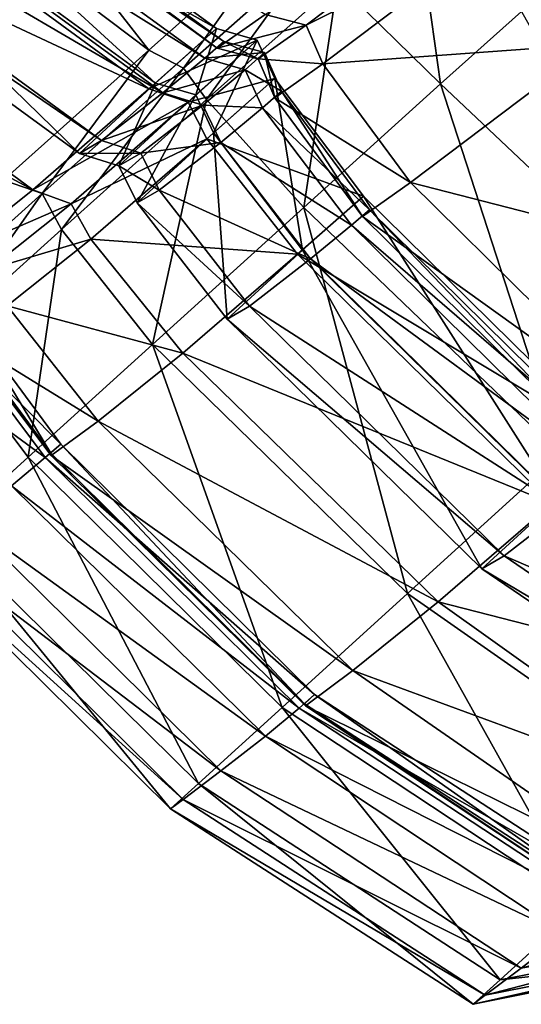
# Model space of a CAD drawing. Header units: millimetres. Extents: x 2387 to 13955, y -4964 to 364.
# Tile 340 of 656: x 6966.28 to 6968.73, y -4430.45 to -4425.65. Entities that reach past the tile are written whole.
import ezdxf

# ---------------------------------------------------------------- set-up
doc = ezdxf.new("R2010")
doc.units = ezdxf.units.MM
doc.header["$MEASUREMENT"] = 0
doc.layers.add('Predefinito', color=7, linetype='Continuous', true_color=0x000000)

msp = doc.modelspace()

# ---------------------------------------------------------------- linework, layer by layer
at = {"layer": 'Predefinito'}
for points in [[(6968.6547, -4425.1875, 440.4871), (6969.0828, -4425.7658, 440.4923), (6978.977, -4418.2525, 485.693)], [(6966.9134, -4425.7947, 17.0723), (6964.141, -4423.704, 16.9759), (6964.8039, -4423.0989, 16.238)], [(6964.8039, -4423.0989, 16.238), (6967.5515, -4425.2254, 16.3445), (6966.9134, -4425.7947, 17.0723)], [(6967.2437, -4425.6898, 426.4331), (6964.383, -4423.611, 426.4512), (6964.0772, -4423.9069, 426.3876)], [(6966.9463, -4425.9551, 426.6515), (6964.1027, -4423.8867, 426.625), (6964.383, -4423.611, 426.4512)], [(6964.383, -4423.611, 426.4512), (6967.2437, -4425.6898, 426.4331), (6966.9463, -4425.9551, 426.6515)], [(6964.141, -4423.704, 16.9759), (6966.9134, -4425.7947, 17.0723), (6966.2056, -4426.4285, 18.7734)], [(6967.2788, -4425.7533, 433.4325), (6964.4518, -4423.7074, 433.456), (6964.3659, -4423.7862, 433.2815)], [(6967.2463, -4425.7857, 433.6586), (6964.4213, -4423.7439, 433.66), (6964.4518, -4423.7074, 433.456)], [(6964.4213, -4423.7439, 433.66), (6967.2463, -4425.7857, 433.6586), (6967.4806, -4425.6203, 435.4865)], [(6964.4518, -4423.7074, 433.456), (6967.2788, -4425.7533, 433.4325), (6967.2463, -4425.7857, 433.6586)], [(6967.186, -4425.8339, 433.237), (6964.3659, -4423.7862, 433.2815), (6964.1713, -4423.9541, 432.3782)], [(6964.3659, -4423.7862, 433.2815), (6967.186, -4425.8339, 433.237), (6967.2788, -4425.7533, 433.4325)], [(6966.5747, -4426.2978, 427.6241), (6963.7592, -4424.242, 427.58), (6964.1027, -4423.8867, 426.625)], [(6964.1027, -4423.8867, 426.625), (6966.9463, -4425.9551, 426.6515), (6966.5747, -4426.2978, 427.6241)], [(6966.9134, -4425.984, 426.3282), (6964.0772, -4423.9069, 426.3876), (6963.5431, -4424.4075, 425.5974)], [(6964.0772, -4423.9069, 426.3876), (6966.9134, -4425.984, 426.3282), (6967.2437, -4425.6898, 426.4331)], [(6966.9823, -4426.0028, 432.3355), (6964.1713, -4423.9541, 432.3782), (6963.8755, -4424.1853, 429.9878)], [(6964.1713, -4423.9541, 432.3782), (6966.9823, -4426.0028, 432.3355), (6967.186, -4425.8339, 433.237)], [(6966.6827, -4426.2356, 429.9917), (6963.8755, -4424.1853, 429.9878), (6963.7592, -4424.242, 427.58)], [(6963.8755, -4424.1853, 429.9878), (6966.6827, -4426.2356, 429.9917), (6966.9823, -4426.0028, 432.3355)], [(6963.7592, -4424.242, 427.58), (6966.5747, -4426.2978, 427.6241), (6966.6827, -4426.2356, 429.9917)], [(6966.3484, -4426.4751, 425.5248), (6963.5431, -4424.4075, 425.5974), (6963.1381, -4424.7461, 423.2439)], [(6963.5431, -4424.4075, 425.5974), (6966.3484, -4426.4751, 425.5248), (6966.9134, -4425.984, 426.3282)], [(6963.1381, -4424.7461, 423.2439), (6965.9419, -4426.8001, 423.2108), (6966.3484, -4426.4751, 425.5248)], [(6967.4806, -4425.6203, 435.4865), (6967.6801, -4425.6722, 435.4926), (6968.5727, -4424.9989, 440.4836)], [(6968.6547, -4425.1875, 440.4871), (6968.5727, -4424.9989, 440.4836), (6967.6801, -4425.6722, 435.4926)], [(6968.3355, -4425.9593, 16.2384), (6967.8335, -4425.467, 16.3445), (6968.2183, -4425.1252, 16.2712)], [(6968.2183, -4425.1252, 16.2712), (6968.7298, -4425.6064, 16.2058), (6968.3355, -4425.9593, 16.2384)], [(6967.6801, -4425.6722, 435.4926), (6967.7618, -4425.8613, 435.4864), (6968.6547, -4425.1875, 440.4871)], [(6969.0828, -4425.7658, 440.4923), (6968.6547, -4425.1875, 440.4871), (6967.7618, -4425.8613, 435.4864)], [(6967.0824, -4425.8827, 17.1366), (6966.9134, -4425.7947, 17.0723), (6967.5515, -4425.2254, 16.3445)], [(6967.5515, -4425.2254, 16.3445), (6967.7019, -4425.3355, 16.4153), (6967.0824, -4425.8827, 17.1366)], [(6967.1951, -4426.036, 17.0723), (6967.0824, -4425.8827, 17.1366), (6967.7019, -4425.3355, 16.4153)], [(6967.7019, -4425.3355, 16.4153), (6967.8335, -4425.467, 16.3445), (6967.1951, -4426.036, 17.0723)], [(6967.669, -4426.5611, 16.9759), (6967.1951, -4426.036, 17.0723), (6967.8335, -4425.467, 16.3445)], [(6967.8335, -4425.467, 16.3445), (6968.3355, -4425.9593, 16.2384), (6967.669, -4426.5611, 16.9759)], [(6967.6801, -4425.6722, 435.4926), (6967.4806, -4425.6203, 435.4865), (6967.2463, -4425.7857, 433.6586)], [(6969.5975, -4427.1519, 16.2031), (6968.3355, -4425.9593, 16.2384), (6968.7298, -4425.6064, 16.2058)], [(6967.4413, -4425.7464, 426.4222), (6967.2437, -4425.6898, 426.4331), (6966.9134, -4425.984, 426.3282)], [(6967.1427, -4426.0127, 426.6699), (6966.9463, -4425.9551, 426.6515), (6967.2437, -4425.6898, 426.4331)], [(6967.2437, -4425.6898, 426.4331), (6967.4413, -4425.7464, 426.4222), (6967.1427, -4426.0127, 426.6699)], [(6967.2463, -4425.7857, 433.6586), (6967.4461, -4425.8377, 433.658), (6967.6801, -4425.6722, 435.4926)], [(6967.7618, -4425.8613, 435.4864), (6967.6801, -4425.6722, 435.4926), (6967.4461, -4425.8377, 433.658)], [(6966.9134, -4425.984, 426.3282), (6967.1048, -4426.0475, 426.2894), (6967.4413, -4425.7464, 426.4222)], [(6967.527, -4425.9324, 426.433), (6967.4413, -4425.7464, 426.4222), (6967.1048, -4426.0475, 426.2894)], [(6967.2292, -4426.1974, 426.6514), (6967.1427, -4426.0127, 426.6699), (6967.4413, -4425.7464, 426.4222)], [(6967.4779, -4425.8066, 433.4172), (6967.2788, -4425.7533, 433.4325), (6967.186, -4425.8339, 433.237)], [(6967.4413, -4425.7464, 426.4222), (6967.527, -4425.9324, 426.433), (6967.2292, -4426.1974, 426.6514)], [(6967.4461, -4425.8377, 433.658), (6967.2463, -4425.7857, 433.6586), (6967.2788, -4425.7533, 433.4325)], [(6967.2788, -4425.7533, 433.4325), (6967.4779, -4425.8066, 433.4172), (6967.4461, -4425.8377, 433.658)], [(6966.3941, -4426.4937, 18.8162), (6966.2056, -4426.4285, 18.7734), (6966.9134, -4425.7947, 17.0723)], [(6966.9134, -4425.7947, 17.0723), (6967.0824, -4425.8827, 17.1366), (6966.3941, -4426.4937, 18.8162)], [(6967.186, -4425.8339, 433.237), (6967.3825, -4425.8901, 433.2075), (6967.4779, -4425.8066, 433.4172)], [(6967.5606, -4425.9949, 433.4325), (6967.4779, -4425.8066, 433.4172), (6967.3825, -4425.8901, 433.2075)], [(6967.5279, -4426.0269, 433.6586), (6967.4461, -4425.8377, 433.658), (6967.4779, -4425.8066, 433.4172)], [(6967.4779, -4425.8066, 433.4172), (6967.5606, -4425.9949, 433.4325), (6967.5279, -4426.0269, 433.6586)], [(6967.7618, -4425.8613, 435.4864), (6968.1895, -4426.4401, 435.4773), (6969.0828, -4425.7658, 440.4923)], [(6970.3203, -4426.9871, 440.494), (6969.0828, -4425.7658, 440.4923), (6968.1895, -4426.4401, 435.4773)], [(6967.3825, -4425.8901, 433.2075), (6967.186, -4425.8339, 433.237), (6966.9823, -4426.0028, 432.3355)], [(6967.4461, -4425.8377, 433.658), (6967.5279, -4426.0269, 433.6586), (6967.7618, -4425.8613, 435.4864)], [(6966.487, -4426.6696, 18.7734), (6966.3941, -4426.4937, 18.8162), (6967.0824, -4425.8827, 17.1366)], [(6967.0824, -4425.8827, 17.1366), (6967.1951, -4426.036, 17.0723), (6966.487, -4426.6696, 18.7734)], [(6966.9823, -4426.0028, 432.3355), (6967.1762, -4426.0622, 432.3071), (6967.3825, -4425.8901, 433.2075)], [(6967.4678, -4426.0755, 433.237), (6967.3825, -4425.8901, 433.2075), (6967.1762, -4426.0622, 432.3071)], [(6967.3825, -4425.8901, 433.2075), (6967.4678, -4426.0755, 433.237), (6967.5606, -4425.9949, 433.4325)], [(6968.1895, -4426.4401, 435.4773), (6967.7618, -4425.8613, 435.4864), (6967.5279, -4426.0269, 433.6586)], [(6966.7676, -4426.3588, 427.6536), (6966.5747, -4426.2978, 427.6241), (6966.9463, -4425.9551, 426.6515)], [(6966.9463, -4425.9551, 426.6515), (6967.1427, -4426.0127, 426.6699), (6966.7676, -4426.3588, 427.6536)], [(6967.1048, -4426.0475, 426.2894), (6967.1963, -4426.2264, 426.3282), (6967.527, -4425.9324, 426.433)], [(6967.9595, -4426.506, 426.4491), (6967.527, -4425.9324, 426.433), (6967.1963, -4426.2264, 426.3282)], [(6967.6632, -4426.7692, 426.6235), (6967.2292, -4426.1974, 426.6514), (6967.527, -4425.9324, 426.433)], [(6967.527, -4425.9324, 426.433), (6967.9595, -4426.506, 426.4491), (6967.6632, -4426.7692, 426.6235)], [(6967.1048, -4426.0475, 426.2894), (6966.9134, -4425.984, 426.3282), (6966.3484, -4426.4751, 425.5248)], [(6967.1762, -4426.0622, 432.3071), (6966.9823, -4426.0028, 432.3355), (6966.6827, -4426.2356, 429.9917)], [(6967.9897, -4426.5724, 433.4553), (6967.5606, -4425.9949, 433.4325), (6967.4678, -4426.0755, 433.237)], [(6967.9555, -4426.606, 433.6595), (6967.5279, -4426.0269, 433.6586), (6967.5606, -4425.9949, 433.4325)], [(6967.5606, -4425.9949, 433.4325), (6967.9897, -4426.5724, 433.4553), (6967.9555, -4426.606, 433.6595)], [(6968.9217, -4427.7646, 16.9438), (6967.669, -4426.5611, 16.9759), (6968.3355, -4425.9593, 16.2384)], [(6968.3355, -4425.9593, 16.2384), (6969.5975, -4427.1519, 16.2031), (6968.9217, -4427.7646, 16.9438)], [(6966.3484, -4426.4751, 425.5248), (6966.5345, -4426.544, 425.4766), (6967.1048, -4426.0475, 426.2894)], [(6966.9316, -4427.2289, 18.7092), (6966.487, -4426.6696, 18.7734), (6967.1951, -4426.036, 17.0723)], [(6967.1963, -4426.2264, 426.3282), (6967.1048, -4426.0475, 426.2894), (6966.5345, -4426.544, 425.4766)], [(6966.857, -4426.5396, 427.624), (6966.7676, -4426.3588, 427.6536), (6967.1427, -4426.0127, 426.6699)], [(6967.1427, -4426.0127, 426.6699), (6967.2292, -4426.1974, 426.6514), (6966.857, -4426.5396, 427.624)], [(6967.1951, -4426.036, 17.0723), (6967.669, -4426.5611, 16.9759), (6966.9316, -4427.2289, 18.7092)], [(6967.5279, -4426.0269, 433.6586), (6967.9555, -4426.606, 433.6595), (6968.1895, -4426.4401, 435.4773)], [(6966.6827, -4426.2356, 429.9917), (6966.875, -4426.2969, 429.9942), (6967.1762, -4426.0622, 432.3071)], [(6967.2642, -4426.2443, 432.3355), (6967.1762, -4426.0622, 432.3071), (6966.875, -4426.2969, 429.9942)], [(6967.1762, -4426.0622, 432.3071), (6967.2642, -4426.2443, 432.3355), (6967.4678, -4426.0755, 433.237)], [(6967.9006, -4426.6486, 433.2811), (6967.4678, -4426.0755, 433.237), (6967.2642, -4426.2443, 432.3355)], [(6967.4678, -4426.0755, 433.237), (6967.9006, -4426.6486, 433.2811), (6967.9897, -4426.5724, 433.4553)], [(6966.5345, -4426.544, 425.4766), (6966.6307, -4426.7169, 425.5248), (6967.1963, -4426.2264, 426.3282)], [(6966.875, -4426.2969, 429.9942), (6966.6827, -4426.2356, 429.9917), (6966.5747, -4426.2978, 427.6241)], [(6967.6379, -4426.7895, 426.3862), (6967.1963, -4426.2264, 426.3282), (6966.6307, -4426.7169, 425.5248)], [(6967.2956, -4427.1058, 427.5797), (6966.857, -4426.5396, 427.624), (6967.2292, -4426.1974, 426.6514)], [(6966.875, -4426.2969, 429.9942), (6966.9646, -4426.4772, 429.9917), (6967.2642, -4426.2443, 432.3355)], [(6967.701, -4426.8127, 432.3783), (6967.2642, -4426.2443, 432.3355), (6966.9646, -4426.4772, 429.9917)], [(6967.1963, -4426.2264, 426.3282), (6967.6379, -4426.7895, 426.3862), (6967.9595, -4426.506, 426.4491)], [(6967.2292, -4426.1974, 426.6514), (6967.6632, -4426.7692, 426.6235), (6967.2956, -4427.1058, 427.5797)], [(6967.2642, -4426.2443, 432.3355), (6967.701, -4426.8127, 432.3783), (6967.9006, -4426.6486, 433.2811)], [(6966.5747, -4426.2978, 427.6241), (6966.7676, -4426.3588, 427.6536), (6966.875, -4426.2969, 429.9942)], [(6966.9646, -4426.4772, 429.9917), (6966.875, -4426.2969, 429.9942), (6966.7676, -4426.3588, 427.6536)], [(6966.7676, -4426.3588, 427.6536), (6966.857, -4426.5396, 427.624), (6966.9646, -4426.4772, 429.9917)], [(6966.2056, -4426.4285, 18.7734), (6966.3941, -4426.4937, 18.8162), (6965.8088, -4427.0192, 21.7914)], [(6966.5345, -4426.544, 425.4766), (6966.3484, -4426.4751, 425.5248), (6965.9419, -4426.8001, 423.2108)], [(6967.4038, -4427.0427, 429.9879), (6966.9646, -4426.4772, 429.9917), (6966.857, -4426.5396, 427.624)], [(6966.9646, -4426.4772, 429.9917), (6967.4038, -4427.0427, 429.9879), (6967.701, -4426.8127, 432.3783)], [(6969.4267, -4427.6617, 435.4742), (6968.1895, -4426.4401, 435.4773), (6967.9555, -4426.606, 433.6595)], [(6968.1895, -4426.4401, 435.4773), (6969.4267, -4427.6617, 435.4742), (6970.3203, -4426.9871, 440.494)], [(6965.893, -4427.2051, 21.7666), (6965.8088, -4427.0192, 21.7914), (6966.3941, -4426.4937, 18.8162)], [(6966.3941, -4426.4937, 18.8162), (6966.487, -4426.6696, 18.7734), (6965.893, -4427.2051, 21.7666)], [(6969.1982, -4427.7254, 426.4539), (6967.9595, -4426.506, 426.4491), (6967.6379, -4426.7895, 426.3862)], [(6968.9024, -4427.9881, 426.6138), (6967.6632, -4426.7692, 426.6235), (6967.9595, -4426.506, 426.4491)], [(6967.9595, -4426.506, 426.4491), (6969.1982, -4427.7254, 426.4539), (6968.9024, -4427.9881, 426.6138)], [(6965.9419, -4426.8001, 423.2108), (6966.1319, -4426.8637, 423.1888), (6966.5345, -4426.544, 425.4766)], [(6966.6307, -4426.7169, 425.5248), (6966.5345, -4426.544, 425.4766), (6966.1319, -4426.8637, 423.1888)], [(6966.857, -4426.5396, 427.624), (6967.2956, -4427.1058, 427.5797), (6967.4038, -4427.0427, 429.9879)], [(6968.1744, -4428.4438, 18.6878), (6966.9316, -4427.2289, 18.7092), (6967.669, -4426.5611, 16.9759)], [(6967.669, -4426.5611, 16.9759), (6968.9217, -4427.7646, 16.9438), (6968.1744, -4428.4438, 18.6878)], [(6969.2272, -4427.7933, 433.4628), (6967.9897, -4426.5724, 433.4553), (6967.9006, -4426.6486, 433.2811)], [(6969.1927, -4427.8275, 433.6597), (6967.9555, -4426.606, 433.6595), (6967.9897, -4426.5724, 433.4553)], [(6967.9897, -4426.5724, 433.4553), (6969.2272, -4427.7933, 433.4628), (6969.1927, -4427.8275, 433.6597)], [(6967.9555, -4426.606, 433.6595), (6969.1927, -4427.8275, 433.6597), (6969.4267, -4427.6617, 435.4742)], [(6966.3245, -4427.7795, 21.7293), (6965.893, -4427.2051, 21.7666), (6966.487, -4426.6696, 18.7734)], [(6966.487, -4426.6696, 18.7734), (6966.9316, -4427.2289, 18.7092), (6966.3245, -4427.7795, 21.7293)], [(6969.1393, -4427.8681, 433.2958), (6967.9006, -4426.6486, 433.2811), (6967.701, -4426.8127, 432.3783)], [(6967.9006, -4426.6486, 433.2811), (6969.1393, -4427.8681, 433.2958), (6969.2272, -4427.7933, 433.4628)], [(6966.1319, -4426.8637, 423.1888), (6966.2236, -4427.0415, 423.2108), (6966.6307, -4426.7169, 425.5248)], [(6967.0795, -4427.2713, 425.5971), (6966.6307, -4426.7169, 425.5248), (6966.2236, -4427.0415, 423.2108)], [(6966.6307, -4426.7169, 425.5248), (6967.0795, -4427.2713, 425.5971), (6967.6379, -4426.7895, 426.3862)], [(6968.5365, -4428.323, 427.5648), (6967.2956, -4427.1058, 427.5797), (6967.6632, -4426.7692, 426.6235)], [(6967.6632, -4426.7692, 426.6235), (6968.9024, -4427.9881, 426.6138), (6968.5365, -4428.323, 427.5648)], [(6968.8796, -4428.0054, 426.4052), (6967.6379, -4426.7895, 426.3862), (6967.0795, -4427.2713, 425.5971)], [(6968.9412, -4428.0306, 432.3925), (6967.701, -4426.8127, 432.3783), (6967.4038, -4427.0427, 429.9879)], [(6967.6379, -4426.7895, 426.3862), (6968.8796, -4428.0054, 426.4052), (6969.1982, -4427.7254, 426.4539)], [(6967.701, -4426.8127, 432.3783), (6968.9412, -4428.0306, 432.3925), (6969.1393, -4427.8681, 433.2958)], [(6966.666, -4427.6033, 423.2439), (6966.2236, -4427.0415, 423.2108), (6966.0058, -4427.1972, 420.8517)], [(6966.2236, -4427.0415, 423.2108), (6966.666, -4427.6033, 423.2439), (6967.0795, -4427.2713, 425.5971)], [(6968.6448, -4428.2597, 429.9866), (6967.4038, -4427.0427, 429.9879), (6967.2956, -4427.1058, 427.5797)], [(6967.4038, -4427.0427, 429.9879), (6968.6448, -4428.2597, 429.9866), (6968.9412, -4428.0306, 432.3925)], [(6967.2956, -4427.1058, 427.5797), (6968.5365, -4428.323, 427.5648), (6968.6448, -4428.2597, 429.9866)], [(6966.4844, -4427.715, 419.7034), (6966.0564, -4427.1363, 419.692), (6965.9778, -4427.2055, 419.4863)], [(6966.4358, -4427.7599, 419.9023), (6966.0079, -4427.1812, 419.913), (6966.0564, -4427.1363, 419.692)], [(6966.0564, -4427.1363, 419.692), (6966.4844, -4427.715, 419.7034), (6966.4358, -4427.7599, 419.9023)], [(6966.4378, -4427.771, 420.8409), (6966.0058, -4427.1972, 420.8517), (6966.0079, -4427.1812, 419.913)], [(6966.0058, -4427.1972, 420.8517), (6966.4378, -4427.771, 420.8409), (6966.666, -4427.6033, 423.2439)], [(6966.0079, -4427.1812, 419.913), (6966.4358, -4427.7599, 419.9023), (6966.4378, -4427.771, 420.8409)], [(6966.4082, -4427.7812, 419.5195), (6965.9778, -4427.2055, 419.4863), (6965.8112, -4427.345, 417.6486)], [(6965.893, -4427.2051, 21.7666), (6966.3245, -4427.7795, 21.7293), (6965.9181, -4428.1485, 25.2969)], [(6965.9778, -4427.2055, 419.4863), (6966.4082, -4427.7812, 419.5195), (6966.4844, -4427.715, 419.7034)], [(6967.5631, -4428.9995, 21.7169), (6966.3245, -4427.7795, 21.7293), (6966.9316, -4427.2289, 18.7092)], [(6966.9316, -4427.2289, 18.7092), (6968.1744, -4428.4438, 18.6878), (6967.5631, -4428.9995, 21.7169)], [(6968.3238, -4428.4845, 425.6211), (6967.0795, -4427.2713, 425.5971), (6966.666, -4427.6033, 423.2439)], [(6967.0795, -4427.2713, 425.5971), (6968.3238, -4428.4845, 425.6211), (6968.8796, -4428.0054, 426.4052)], [(6965.8112, -4427.345, 417.6486), (6966.2434, -4427.9186, 417.6915), (6966.4082, -4427.7812, 419.5195)], [(6967.9081, -4428.819, 423.2549), (6966.666, -4427.6033, 423.2439), (6966.4378, -4427.771, 420.8409)], [(6966.666, -4427.6033, 423.2439), (6967.9081, -4428.819, 423.2549), (6968.3238, -4428.4845, 425.6211)], [(6967.7217, -4428.9363, 419.7072), (6966.4844, -4427.715, 419.7034), (6966.4082, -4427.7812, 419.5195)], [(6967.6731, -4428.9813, 419.8987), (6966.4358, -4427.7599, 419.9023), (6966.4844, -4427.715, 419.7034)], [(6966.4844, -4427.715, 419.7034), (6967.7217, -4428.9363, 419.7072), (6967.6731, -4428.9813, 419.8987)], [(6967.1555, -4429.3699, 25.2911), (6965.9181, -4428.1485, 25.2969), (6966.3245, -4427.7795, 21.7293)], [(6966.3245, -4427.7795, 21.7293), (6967.5631, -4428.9995, 21.7169), (6967.1555, -4429.3699, 25.2911)], [(6966.4358, -4427.7599, 419.9023), (6967.6731, -4428.9813, 419.8987), (6967.6766, -4428.9907, 420.8373)], [(6967.6766, -4428.9907, 420.8373), (6966.4378, -4427.771, 420.8409), (6966.4358, -4427.7599, 419.9023)], [(6966.4378, -4427.771, 420.8409), (6967.6766, -4428.9907, 420.8373), (6967.9081, -4428.819, 423.2549)], [(6969.5987, -4429.4407, 18.8439), (6968.1744, -4428.4438, 18.6878), (6968.9217, -4427.7646, 16.9438)], [(6967.6463, -4429.0016, 419.5305), (6966.4082, -4427.7812, 419.5195), (6966.2434, -4427.9186, 417.6915)], [(6966.4082, -4427.7812, 419.5195), (6967.6463, -4429.0016, 419.5305), (6967.7217, -4428.9363, 419.7072)], [(6967.4822, -4429.1383, 417.7057), (6966.2434, -4427.9186, 417.6915), (6966.0262, -4428.0872, 412.5601)], [(6966.2434, -4427.9186, 417.6915), (6967.4822, -4429.1383, 417.7057), (6967.6463, -4429.0016, 419.5305)], [(6970.3122, -4428.9943, 426.2632), (6968.8796, -4428.0054, 426.4052), (6968.3238, -4428.4845, 425.6211)], [(6969.9773, -4429.3048, 427.6713), (6968.5365, -4428.323, 427.5648), (6968.9024, -4427.9881, 426.6138)], [(6970.3867, -4429.0085, 432.2878), (6968.9412, -4428.0306, 432.3925), (6968.6448, -4428.2597, 429.9866)], [(6967.2644, -4429.3077, 412.5697), (6966.0262, -4428.0872, 412.5601), (6965.8435, -4428.2253, 360.7447)], [(6966.0262, -4428.0872, 412.5601), (6967.2644, -4429.3077, 412.5697), (6967.4822, -4429.1383, 417.7057)], [(6967.0196, -4429.4934, 28.6702), (6965.7826, -4428.2714, 28.6724), (6965.9181, -4428.1485, 25.2969)], [(6965.9181, -4428.1485, 25.2969), (6967.1555, -4429.3699, 25.2911), (6967.0196, -4429.4934, 28.6702)], [(6967.0808, -4429.447, 360.7477), (6965.8435, -4428.2253, 360.7447), (6965.7828, -4428.2713, 218.8645)], [(6965.8435, -4428.2253, 360.7447), (6967.0808, -4429.447, 360.7477), (6967.2644, -4429.3077, 412.5697)], [(6970.0839, -4429.2432, 429.9948), (6968.6448, -4428.2597, 429.9866), (6968.5365, -4428.323, 427.5648)], [(6968.6448, -4428.2597, 429.9866), (6970.0839, -4429.2432, 429.9948), (6970.3867, -4429.0085, 432.2878)], [(6967.0196, -4429.4934, 77.8597), (6965.7827, -4428.2713, 77.8601), (6965.7826, -4428.2714, 28.6724)], [(6965.7826, -4428.2714, 28.6724), (6967.0196, -4429.4934, 28.6702), (6967.0196, -4429.4934, 77.8597)], [(6967.0196, -4429.4934, 218.865), (6965.7828, -4428.2713, 218.8645), (6965.7827, -4428.2713, 77.8601)], [(6965.7827, -4428.2713, 77.8601), (6967.0196, -4429.4934, 77.8597), (6967.0196, -4429.4934, 218.865)], [(6965.7828, -4428.2713, 218.8645), (6967.0196, -4429.4934, 218.865), (6967.0808, -4429.447, 360.7477)], [(6968.5365, -4428.323, 427.5648), (6969.9773, -4429.3048, 427.6713), (6970.0839, -4429.2432, 429.9948)], [(6969.0236, -4429.9643, 21.8075), (6967.5631, -4428.9995, 21.7169), (6968.1744, -4428.4438, 18.6878)], [(6968.1744, -4428.4438, 18.6878), (6969.5987, -4429.4407, 18.8439), (6969.0236, -4429.9643, 21.8075)], [(6969.7358, -4429.4918, 425.4453), (6968.3238, -4428.4845, 425.6211), (6967.9081, -4428.819, 423.2549)], [(6968.3238, -4428.4845, 425.6211), (6969.7358, -4429.4918, 425.4453), (6970.3122, -4428.9943, 426.2632)], [(6969.3382, -4429.8106, 423.1746), (6967.9081, -4428.819, 423.2549), (6967.6766, -4428.9907, 420.8373)], [(6967.9081, -4428.819, 423.2549), (6969.3382, -4429.8106, 423.1746), (6969.7358, -4429.4918, 425.4453)], [(6969.1924, -4429.892, 419.6788), (6967.7217, -4428.9363, 419.7072), (6967.6463, -4429.0016, 419.5305)], [(6969.1439, -4429.9369, 419.9241), (6967.6731, -4428.9813, 419.8987), (6967.7217, -4428.9363, 419.7072)], [(6967.7217, -4428.9363, 419.7072), (6969.1924, -4429.892, 419.6788), (6969.1439, -4429.9369, 419.9241)], [(6968.6264, -4430.3258, 25.3333), (6967.1555, -4429.3699, 25.2911), (6967.5631, -4428.9995, 21.7169)], [(6969.1099, -4429.9636, 419.4492), (6967.6463, -4429.0016, 419.5305), (6967.4822, -4429.1383, 417.7057)], [(6967.5631, -4428.9995, 21.7169), (6969.0236, -4429.9643, 21.8075), (6968.6264, -4430.3258, 25.3333)], [(6967.6463, -4429.0016, 419.5305), (6969.1099, -4429.9636, 419.4492), (6969.1924, -4429.892, 419.6788)], [(6967.6731, -4428.9813, 419.8987), (6969.1439, -4429.9369, 419.9241), (6969.1355, -4429.9568, 420.8634)], [(6969.1355, -4429.9568, 420.8634), (6967.6766, -4428.9907, 420.8373), (6967.6731, -4428.9813, 419.8987)], [(6967.6766, -4428.9907, 420.8373), (6969.1355, -4429.9568, 420.8634), (6969.3382, -4429.8106, 423.1746)], [(6968.9407, -4430.1049, 417.601), (6967.4822, -4429.1383, 417.7057), (6967.2644, -4429.3077, 412.5697)], [(6967.4822, -4429.1383, 417.7057), (6968.9407, -4430.1049, 417.601), (6969.1099, -4429.9636, 419.4492)], [(6968.7284, -4430.2694, 412.4993), (6967.2644, -4429.3077, 412.5697), (6967.0808, -4429.447, 360.7477)], [(6967.2644, -4429.3077, 412.5697), (6968.7284, -4430.2694, 412.4993), (6968.9407, -4430.1049, 417.601)], [(6968.4943, -4430.4459, 28.6859), (6967.0196, -4429.4934, 28.6702), (6967.1555, -4429.3699, 25.2911)], [(6967.1555, -4429.3699, 25.2911), (6968.6264, -4430.3258, 25.3333), (6968.4943, -4430.4459, 28.6859)], [(6968.5533, -4430.4014, 360.7256), (6967.0808, -4429.447, 360.7477), (6967.0196, -4429.4934, 218.865)], [(6967.0808, -4429.447, 360.7477), (6968.5533, -4430.4014, 360.7256), (6968.7284, -4430.2694, 412.4993)], [(6967.0196, -4429.4934, 28.6702), (6968.4943, -4430.4459, 28.6859), (6968.4947, -4430.4455, 77.8627)], [(6968.4947, -4430.4455, 77.8627), (6967.0196, -4429.4934, 77.8597), (6967.0196, -4429.4934, 28.6702)], [(6968.4949, -4430.4454, 218.8614), (6967.0196, -4429.4934, 218.865), (6967.0196, -4429.4934, 77.8597)], [(6967.0196, -4429.4934, 77.8597), (6968.4947, -4430.4455, 77.8627), (6968.4949, -4430.4454, 218.8614)], [(6967.0196, -4429.4934, 218.865), (6968.4949, -4430.4454, 218.8614), (6968.5533, -4430.4014, 360.7256)], [(6968.7284, -4430.2694, 412.4993), (6969.8365, -4430.0687, 412.2879), (6970.0318, -4429.9192, 417.2866)], [(6970.0318, -4429.9192, 417.2866), (6968.9407, -4430.1049, 417.601), (6968.7284, -4430.2694, 412.4993)], [(6969.7545, -4430.1073, 25.46), (6968.6264, -4430.3258, 25.3333), (6969.0236, -4429.9643, 21.8075)], [(6969.8365, -4430.0687, 412.2879), (6968.7284, -4430.2694, 412.4993), (6968.5533, -4430.4014, 360.7256)], [(6968.5533, -4430.4014, 360.7256), (6969.6861, -4430.1788, 360.6594), (6969.8365, -4430.0687, 412.2879)], [(6968.6264, -4430.3258, 25.3333), (6969.7545, -4430.1073, 25.46), (6969.6339, -4430.2174, 28.7328)], [(6968.4949, -4430.4454, 218.8614), (6969.6361, -4430.2154, 218.8506), (6969.6861, -4430.1788, 360.6594)], [(6969.6861, -4430.1788, 360.6594), (6968.5533, -4430.4014, 360.7256), (6968.4949, -4430.4454, 218.8614)], [(6968.4943, -4430.4459, 28.6859), (6969.6339, -4430.2174, 28.7328), (6969.6356, -4430.2159, 77.8718)], [(6969.6356, -4430.2159, 77.8718), (6968.4947, -4430.4455, 77.8627), (6968.4943, -4430.4459, 28.6859)], [(6969.6339, -4430.2174, 28.7328), (6968.4943, -4430.4459, 28.6859), (6968.6264, -4430.3258, 25.3333)], [(6969.6361, -4430.2154, 218.8506), (6968.4949, -4430.4454, 218.8614), (6968.4947, -4430.4455, 77.8627)], [(6968.4947, -4430.4455, 77.8627), (6969.6356, -4430.2159, 77.8718), (6969.6361, -4430.2154, 218.8506)]]:
    msp.add_3dface(points, dxfattribs=at)

doc.saveas('drawing.dxf')
